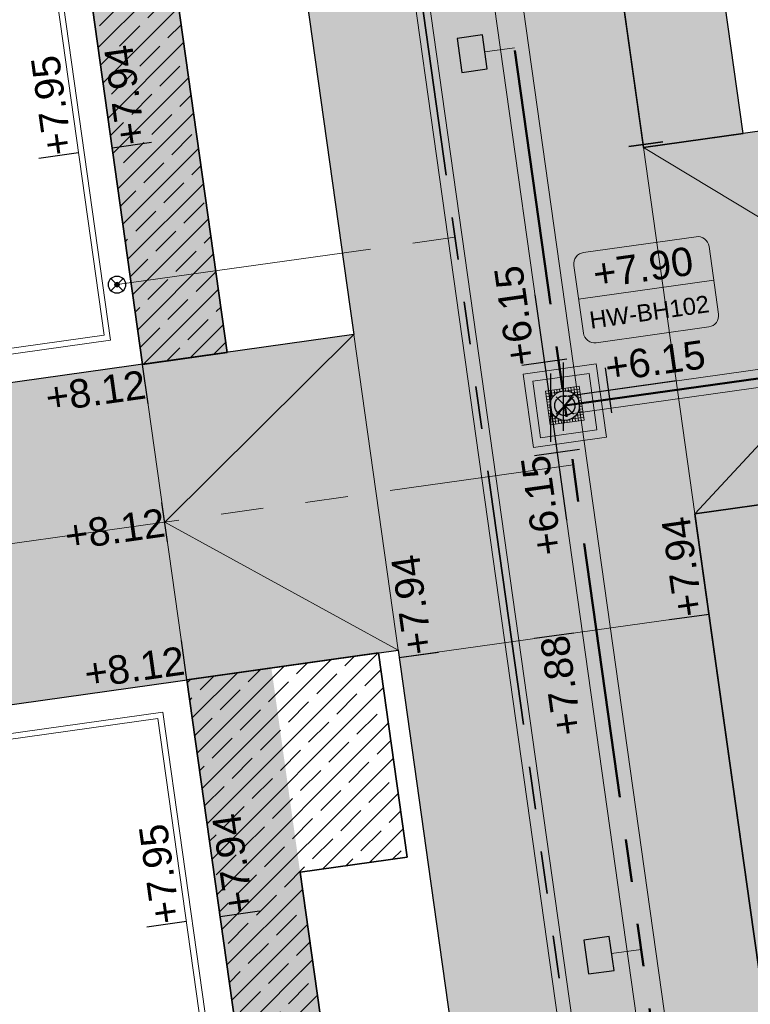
# Model space of a CAD drawing. Extents: x 98477 to 100410, y 398052 to 398969.
# Tile 271 of 374: x 98796 to 98809, y 398336 to 398353. Entities that reach past the tile are written whole.
import ezdxf
from ezdxf.enums import TextEntityAlignment as Align

# ---------------------------------------------------------------- set-up
doc = ezdxf.new("R2010")
doc.units = 0
for name, pattern in [('AL-NUTSTRACE', [17, 5, -3.5, 0, -3.5, 5]), ('RI-DWA', [9.75, 4.5, -0.75, 0.75, -0.75, 0.75, -0.75, 0.75, -0.75]), ('RI-RWA', [8.25, 4.5, -0.75, 0.75, -0.75, 0.75, -0.75])]:
    doc.linetypes.add(name, pattern=pattern)
for name, color, linetype, lineweight in [('N-KO-inritband 600x300x200 mm', 110, 'Continuous', 35), ('N-KO-kantbegrenzing grondwerk', 70, 'Continuous', 25), ('N-KO-kantverharding', 2, 'Continuous', 25), ('N-RI-DWA hoofdriool', 24, 'RI-DWA', 35), ('N-RI-DWA hoofdriool buiswand', 24, 'Continuous', 13), ('N-RI-DWA huisaansluitleiding', 24, 'RI-DWA', 18), ('N-RI-DWA ontstoppingstuk', 24, 'Continuous', 25), ('N-RI-RWA b.o.b.', 162, 'Continuous', 25), ('N-RI-RWA hoofdriool', 162, 'RI-RWA', 50), ('N-RI-RWA hoofdriool buiswand', 162, 'Continuous', 13), ('N-RI-RWA kolkaansluitleiding', 132, 'RI-RWA', 18), ('N-RI-RWA put', 1, 'Continuous', 25), ('N-RI-RWA putdeksel', 7, 'Continuous', 18), ('N-RI-RWA putnummer', 162, 'Continuous', 18), ('N-RI-RWA putwand', 7, 'Continuous', 18), ('N-RI-straatkolk', 7, 'Continuous', 25), ('N-VH-afschotrichting', 250, 'Continuous', 18), ("N-VH-arcering 'MAT' grijs 251", 251, 'Continuous', 18), ('N-VH-arcering printbeton', 8, 'Continuous', 9), ('X-AL-hoogtelijn - Niv 1', 1, 'AL-HOOGTELIJN', 18), ('X-AL-nutstrace VERWERKT', 252, 'AL-NUTSTRACE', 18), ('X-AL-planthoogte VERWERKT', 180, 'Continuous', 25)]:
    doc.layers.add(name, color=color, linetype=linetype, lineweight=lineweight)
for name, color, linetype, plot in [('X-AL-contourlijnen', 30, 'Continuous', False), ('X-AL-hulplijn', 30, 'Continuous', False), ('X-AL-hulplijn riolering', 30, 'Continuous', False)]:
    doc.layers.add(name, color=color, linetype=linetype, plot=plot)
doc.styles.add('CS Annotative', font='arial.ttf')
doc.styles.get("Standard").update_dxf_attribs({"font": 'txt.shx'})
doc.linetypes.add('AL-HOOGTELIJN', pattern='A,10,-1.5,["H",Standard,S=0.9,R=0,X=-0.3,Y=-0.45],-1.5,30', length=43)
pattern_1 = [(45, (0, 0), (-0.3535533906, 0.3535533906), []), (45, (0.35, 0), (-0.3535533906, 0.3535533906), [0.5, -0.2])]

# ---------------------------------------------------------------- blocks, each defined once
blk = doc.blocks.new('*U52')
h = blk.add_hatch(color=256)
h.dxf.hatch_style = 1
h.paths.add_polyline_path([(-0.156, -0.208, 0.618819), (0.26, 0, 0.235469), (0.156, 0.208)])
at = {"flags": 128}
blk.add_lwpolyline([(-0.156, -0.208), (0.156, 0.208)], dxfattribs=at)
blk.add_circle((0, 0), 0.26)
at = {"layer": 'N-RI-RWA putdeksel', "flags": 128}
blk.add_lwpolyline([(-0.255, -0.339), (0.339, -0.255), (0.255, 0.339), (-0.339, 0.255)], close=True, dxfattribs=at)
at = {"layer": 'N-RI-RWA putdeksel', "lineweight": 5, "flags": 128}
for points in [[(-0.332, 0.206), (-0.106, 0.238)], [(-0.325, 0.156), (-0.192, 0.175)], [(-0.289, 0.262), (-0.258, 0.036)], [(-0.24, 0.269), (-0.221, 0.137)], [(-0.19, 0.276), (-0.178, 0.189)], [(-0.141, 0.283), (-0.132, 0.224)], [(-0.091, 0.29), (-0.085, 0.246)], [(-0.042, 0.297), (-0.036, 0.257)], [(0.008, 0.304), (0.014, 0.26)], [(0.036, 0.258), (0.262, 0.289)], [(0.057, 0.311), (0.066, 0.252)], [(0.107, 0.318), (0.119, 0.231)], [(0.137, 0.221), (0.269, 0.24)], [(0.156, 0.325), (0.175, 0.192)], [(0.189, 0.178), (0.276, 0.19)], [(0.206, 0.332), (0.238, 0.106)], [(-0.318, 0.107), (-0.231, 0.119)], [(-0.311, 0.057), (-0.252, 0.066)], [(-0.304, 0.008), (-0.26, 0.014)], [(0.224, 0.132), (0.283, 0.141)], [(0.246, 0.085), (0.29, 0.091)], [(0.257, 0.036), (0.297, 0.042)], [(-0.297, -0.042), (-0.257, -0.036)], [(-0.29, -0.091), (-0.246, -0.085)], [(-0.283, -0.141), (-0.224, -0.132)], [(-0.238, -0.106), (-0.206, -0.332)], [(0.192, -0.175), (0.325, -0.156)], [(0.221, -0.137), (0.24, -0.269)], [(0.231, -0.119), (0.318, -0.107)], [(0.252, -0.066), (0.311, -0.057)], [(0.258, -0.036), (0.289, -0.262)], [(0.26, -0.014), (0.304, -0.008)], [(-0.276, -0.19), (-0.189, -0.178)], [(-0.269, -0.24), (-0.137, -0.221)], [(-0.262, -0.289), (-0.036, -0.258)], [(-0.175, -0.192), (-0.156, -0.325)], [(-0.119, -0.231), (-0.107, -0.318)], [(-0.066, -0.252), (-0.057, -0.311)], [(-0.014, -0.26), (-0.008, -0.304)], [(0.036, -0.257), (0.042, -0.297)], [(0.085, -0.246), (0.091, -0.29)], [(0.106, -0.238), (0.332, -0.206)], [(0.132, -0.224), (0.141, -0.283)], [(0.178, -0.189), (0.19, -0.276)]]:
    blk.add_lwpolyline(points, dxfattribs=at)
at = {"layer": 'N-RI-RWA putwand', "flags": 128}
for points in [[(-0.553, -0.734), (0.734, -0.553), (0.553, 0.734), (-0.734, 0.553)], [(-0.426, -0.565), (0.565, -0.426), (0.426, 0.565), (-0.565, 0.426)]]:
    blk.add_lwpolyline(points, close=True, dxfattribs=at)
blk = doc.blocks.new('*U210')
at = {"layer": 'X-AL-hulplijn riolering', "flags": 128}
for points in [[(-1.392, 9.903), (0, 0)], [(1.424, 4.239), (-2.537, 3.683)], [(0, -3), (0, 3)], [(0, 0), (1.392, -9.903)], [(2.537, -3.683), (-1.424, -4.239)]]:
    blk.add_lwpolyline(points, dxfattribs=at)
at = {"layer": 'N-RI-RWA b.o.b.', "linetype": 'Continuous', "style": 'CS Annotative'}
blk.add_attdef('B.o.b.rechts', text='', height=0.5, rotation=98, dxfattribs=at).set_placement((-0.507, 0.737), align=Align.MIDDLE_LEFT)
blk.add_attdef('B.o.b.links', text='', height=0.5, rotation=98, dxfattribs=at).set_placement((-0.285, -0.848), align=Align.MIDDLE_RIGHT)
blk = doc.blocks.new('*U527')
at = {"layer": 'X-AL-hulplijn riolering', "flags": 128}
for points in [[(0, -3), (0, 3)], [(4.239, -1.424), (3.683, 2.537)], [(9.903, 1.392), (0, 0)]]:
    blk.add_lwpolyline(points, dxfattribs=at)
at = {"layer": 'N-RI-RWA b.o.b.', "linetype": 'Continuous', "style": 'CS Annotative'}
blk.add_attdef('B.o.b.rechts', text='', height=0.5, rotation=8, dxfattribs=at).set_placement((0.737, 0.507), align=Align.MIDDLE_LEFT)
blk = doc.blocks.new('*U622')
at = {"layer": 'X-AL-hulplijn riolering'}
for points in [[(-0.628, 0.628), (0, 0), (0.628, 0.628, 0.414214)], [(0, 0), (-0.628, -0.628, 0.414214), (0.628, -0.628)]]:
    blk.add_hatch(color=256, dxfattribs=at).paths.add_polyline_path(points)
at = {"lineweight": 9}
blk.add_line((1.211, 9.346), (13.094, 11.016), dxfattribs=at)
blk.add_lwpolyline([(2.758, 5.524), (12.661, 6.916, 0.414214), (13.512, 8.045), (12.677, 13.987, 0.414214), (11.547, 14.838), (1.645, 13.446, 0.414214), (0.794, 12.317), (1.629, 6.375, 0.414214)], format="xyb", close=True)
at = {"layer": 'X-AL-hulplijn riolering'}
for points in [[(0.753, -0.753), (-0.753, 0.753)], [(0.753, 0.753), (-0.753, -0.753)]]:
    blk.add_lwpolyline(points, dxfattribs=at)
blk.add_circle((0, 0), 0.887, dxfattribs=at)
at = {"style": 'CS Annotative'}
for tag, height, p in [('HOOGTE', 2.5, (6.878, 12.138)), ('NR', 1.5, (7.428, 8.224))]:
    blk.add_attdef(tag, text='', height=height, rotation=8, dxfattribs=at).set_placement(p, align=Align.MIDDLE_CENTER)
blk = doc.blocks.new('*U191')
at = {"layer": 'X-AL-hulplijn', "flags": 128}
blk.add_lwpolyline([(0.347, 0.049), (-0.347, -0.049)], dxfattribs=at)
at = {"layer": 'X-AL-planthoogte VERWERKT', "linetype": 'Continuous', "style": 'CS Annotative'}
blk.add_attdef('HOOGTE-RECHTS', text='', height=0.5, rotation=278, dxfattribs=at).set_placement((0, 0), align=Align.MIDDLE_LEFT)
blk = doc.blocks.new('*U737')
at = {"layer": 'X-AL-hulplijn', "flags": 128}
blk.add_lwpolyline([(-0.347, -0.049), (0.347, 0.049)], dxfattribs=at)
at = {"layer": 'X-AL-planthoogte VERWERKT', "linetype": 'Continuous', "style": 'CS Annotative'}
blk.add_attdef('HOOGTE-LINKS', text='', height=0.5, rotation=278, dxfattribs=at).set_placement((0, 0), align=Align.MIDDLE_RIGHT)
blk = doc.blocks.new('*U307')
at = {"layer": 'X-AL-hulplijn', "flags": 128}
blk.add_lwpolyline([(-0.049, 0.347), (0.049, -0.347)], dxfattribs=at)
at = {"layer": 'X-AL-planthoogte VERWERKT', "linetype": 'Continuous', "style": 'CS Annotative'}
blk.add_attdef('HOOGTE-LINKS', text='', height=0.5, rotation=188, dxfattribs=at).set_placement((0, 0), align=Align.MIDDLE_RIGHT)
blk = doc.blocks.new('*U811')
blk.add_lwpolyline([(-1.323, 1.329), (-0.905, -1.642), (1.323, -1.329), (0.905, 1.642)], close=True)
blk.add_solid([(-1.323, 1.329), (0.905, 1.642), (-1.323, 1.329), (-0.905, -1.642)])
blk = doc.blocks.new('*U812')
blk.add_lwpolyline([(-1.323, 1.329), (-0.905, -1.642), (1.323, -1.329), (0.905, 1.642)], close=True)
blk.add_solid([(-1.323, 1.329), (0.905, 1.642), (-1.323, 1.329), (-0.905, -1.642)])
blk = doc.blocks.new('CS Ontstoppingsstuk')
h = blk.add_hatch(color=256)
edge = h.paths.add_edge_path()
edge.add_arc((0, 0), 0.213, 358.55164, 718.55164)
at = {"lineweight": 18, "flags": 128}
for points in [[(-0.53, -0.53), (0.53, 0.53)], [(0.53, -0.53), (-0.53, 0.53)]]:
    blk.add_lwpolyline(points, dxfattribs=at)
blk.add_circle((0, 0), 0.75)
at = {"lineweight": 18}
blk.add_circle((0, 0), 0.213, dxfattribs=at)

msp = doc.modelspace()

# ---------------------------------------------------------------- hatches: boundary and pattern name
at = {"layer": "N-VH-arcering 'MAT' grijs 251"}
h = msp.add_hatch(color=256, dxfattribs=at)
h.dxf.hatch_style = 1
edge = h.paths.add_edge_path()
edge.add_line((98801.71, 398275.503), (98759.079, 398269.511))
edge.add_arc((98758.557, 398273.225), 3.75, 188, 278, ccw=False)
edge.add_line((98754.843, 398272.703), (98754.732, 398273.495))
edge.add_arc((98759.436, 398274.156), 4.75, 98, 188, ccw=False)
edge.add_line((98758.775, 398278.86), (98802.644, 398285.025))
edge.add_arc((98800.8, 398298.146), 13.25, 278, 315.3696)
edge.add_arc((98814.321, 398284.798), 5.75, 98, 135.3696, ccw=False)
edge.add_line((98813.521, 398290.492), (98817.945, 398291.114))
edge.add_arc((98818.745, 398285.42), 5.75, 8, 98, ccw=False)
edge.add_line((98824.439, 398286.22), (98832.122, 398231.557))
edge.add_arc((98824.447, 398230.479), 7.75, -36.9034, 8, ccw=False)
edge.add_line((98830.645, 398225.825), (98822.025, 398214.347))
edge.add_arc((98828.622, 398209.393), 8.25, 143.0966, 188)
edge.add_line((98820.453, 398208.245), (98820.952, 398204.691))
edge.add_line((98820.952, 398204.691), (98824.988, 398175.974))
edge.add_line((98824.988, 398175.974), (98826.345, 398166.319))
edge.add_arc((98829.563, 398166.771), 3.25, 188, 278)
edge.add_line((98830.016, 398163.553), (98845.496, 398165.728))
edge.add_line((98845.496, 398165.728), (98850.051, 398166.368))
edge.add_line((98850.051, 398166.368), (98871.26, 398169.349))
edge.add_line((98871.26, 398169.349), (98879.777, 398170.546))
edge.add_line((98879.777, 398170.546), (98895.918, 398172.814))
edge.add_line((98895.918, 398172.814), (98895.013, 398179.251))
edge.add_line((98895.013, 398179.251), (98835.845, 398170.936))
edge.add_arc((98835.184, 398175.639), 4.75, 188, 278, ccw=False)
edge.add_line((98830.48, 398174.978), (98825.977, 398207.018))
edge.add_arc((98833.652, 398208.097), 7.75, 143.0966, 188, ccw=False)
edge.add_line((98827.454, 398212.751), (98836.074, 398224.229))
edge.add_arc((98829.477, 398229.183), 8.25, 323.0966, 368)
edge.add_line((98837.646, 398230.331), (98837.342, 398232.493))
edge.add_line((98837.342, 398232.493), (98837.342, 398232.493))
edge.add_line((98837.342, 398232.493), (98829.688, 398286.958))
edge.add_arc((98835.382, 398287.758), 5.75, 98, 188, ccw=False)
edge.add_line((98834.582, 398293.452), (98882.505, 398300.187))
edge.add_arc((98883.618, 398292.265), 8, 11.632, 98, ccw=False)
edge.add_line((98891.454, 398293.878), (98891, 398296.086))
edge.add_line((98891, 398296.086), (98889.023, 398305.688))
edge.add_line((98889.023, 398305.688), (98888.557, 398307.974))
edge.add_line((98888.557, 398307.974), (98887.385, 398314.76))
edge.add_arc((98879.502, 398313.398), 8, -82, 9.8011, ccw=False)
edge.add_line((98880.615, 398305.476), (98872.945, 398304.398))
edge.add_arc((98872.423, 398308.111), 3.75, 189.4265, 278, ccw=False)
edge.add_arc((92946.735, 397324.304), 6003.05, 9.426501, 10.6116601)
edge.add_line((98847.121, 398429.774), (98842.313, 398429.098))
edge.add_arc((92946.735, 397324.304), 5998.2, 9.4285467, 10.6137733, ccw=False)
edge.add_arc((98860.089, 398306.469), 3.84, -81.4341, 6.6574, ccw=False)
edge.add_line((98860.661, 398302.671), (98847.185, 398300.777))
edge.add_line((98847.185, 398300.777), (98842.63, 398300.137))
edge.add_line((98842.63, 398300.137), (98820.151, 398296.978))
edge.add_arc((98819.35, 398302.672), 5.75, 188, 278, ccw=False)
edge.add_line((98813.656, 398301.872), (98812.306, 398311.477))
edge.add_line((98812.306, 398311.477), (98811.109, 398319.994))
edge.add_line((98811.109, 398319.994), (98809.244, 398333.263))
edge.add_line((98809.244, 398333.263), (98808.674, 398337.323))
edge.add_line((98808.674, 398337.323), (98807.714, 398344.156))
edge.add_line((98807.714, 398344.156), (98807.707, 398344.206))
edge.add_line((98807.707, 398344.206), (98811.668, 398344.762))
edge.add_line((98811.668, 398344.762), (98829.492, 398347.268))
edge.add_line((98829.492, 398347.268), (98831.968, 398347.616))
edge.add_line((98831.968, 398347.616), (98831.064, 398354.052))
edge.add_line((98831.064, 398354.052), (98828.588, 398353.704))
edge.add_line((98828.588, 398353.704), (98810.763, 398351.199))
edge.add_line((98810.763, 398351.199), (98806.802, 398350.643))
edge.add_line((98806.802, 398350.643), (98806.795, 398350.692))
edge.add_line((98806.795, 398350.692), (98805.146, 398362.424))
edge.add_line((98805.146, 398362.424), (98805.048, 398363.12))
edge.add_line((98805.048, 398363.12), (98803.991, 398370.646))
edge.add_line((98803.991, 398370.646), (98802.488, 398381.341))
edge.add_line((98802.488, 398381.341), (98801.43, 398388.867))
edge.add_line((98801.43, 398388.867), (98799.927, 398399.562))
edge.add_line((98799.927, 398399.562), (98798.869, 398407.088))
edge.add_line((98798.869, 398407.088), (98797.366, 398417.783))
edge.add_line((98797.366, 398417.783), (98796.795, 398421.843))
edge.add_line((98796.795, 398421.843), (98795.884, 398428.329))
edge.add_line((98795.884, 398428.329), (98795.877, 398428.379))
edge.add_line((98795.877, 398428.379), (98799.838, 398428.935))
edge.add_line((98799.838, 398428.935), (98817.663, 398431.44))
edge.add_line((98817.663, 398431.44), (98820.138, 398431.788))
edge.add_line((98820.138, 398431.788), (98819.234, 398438.225))
edge.add_line((98819.234, 398438.225), (98816.758, 398437.877))
edge.add_line((98816.758, 398437.877), (98798.933, 398435.372))
edge.add_line((98798.933, 398435.372), (98794.972, 398434.815))
edge.add_line((98794.972, 398434.815), (98794.965, 398434.865))
edge.add_line((98794.965, 398434.865), (98793.379, 398446.154))
edge.add_line((98793.379, 398446.154), (98792.739, 398450.709))
edge.add_line((98792.739, 398450.709), (98789.338, 398474.904))
edge.add_line((98789.338, 398474.904), (98783.892, 398474.138))
edge.add_line((98783.892, 398474.138), (98786.763, 398453.707))
edge.add_arc((98782.059, 398453.046), 4.75, -82, 8, ccw=False)
edge.add_line((98782.72, 398448.342), (98773.115, 398446.992))
edge.add_line((98773.115, 398446.992), (98764.599, 398445.795))
edge.add_line((98764.599, 398445.795), (98743.407, 398442.817))
edge.add_line((98743.407, 398442.817), (98734.891, 398441.62))
edge.add_line((98734.891, 398441.62), (98611.8, 398424.321))
edge.add_line((98611.8, 398424.321), (98607.657, 398453.801))
edge.add_arc((98611.637, 398454.122), 3.993, 101.3918, 184.6082, ccw=False)
edge.add_line((98610.849, 398458.036), (98611.839, 398458.175))
edge.add_line((98611.839, 398458.175), (98639.566, 398462.072))
edge.add_line((98639.566, 398462.072), (98641.547, 398462.351))
edge.add_line((98641.547, 398462.351), (98659.372, 398464.856))
edge.add_line((98659.372, 398464.856), (98661.847, 398465.204))
edge.add_line((98661.847, 398465.204), (98660.943, 398471.64))
edge.add_line((98660.943, 398471.64), (98649.901, 398470.089))
edge.add_line((98649.901, 398470.089), (98624.649, 398466.54))
edge.add_line((98624.649, 398466.54), (98622.669, 398466.261))
edge.add_line((98622.669, 398466.261), (98604.844, 398463.756))
edge.add_line((98604.844, 398463.756), (98602.864, 398463.478))
edge.add_line((98602.864, 398463.478), (98594.941, 398462.365))
edge.add_line((98594.941, 398462.365), (98576.275, 398459.741))
edge.add_line((98576.275, 398459.741), (98577.18, 398453.304))
edge.add_line((98577.18, 398453.304), (98578.17, 398453.444))
edge.add_line((98578.17, 398453.444), (98598.471, 398456.294))
edge.add_arc((98598.792, 398452.314), 3.993, 11.4249, 94.6095, ccw=False)
edge.add_line((98602.706, 398453.105), (98606.849, 398423.625))
edge.add_line((98606.849, 398423.625), (98548.819, 398415.469))
edge.add_arc((98548.158, 398420.173), 4.75, 188, 278, ccw=False)
edge.add_line((98543.454, 398419.512), (98539.768, 398445.74))
edge.add_line((98539.768, 398445.74), (98538.976, 398445.629))
edge.add_line((98538.976, 398445.629), (98538.732, 398447.362))
edge.add_line((98538.732, 398447.362), (98534.771, 398446.805))
edge.add_line((98534.771, 398446.805), (98536.53, 398434.292))
edge.add_line((98536.53, 398434.292), (98537.17, 398429.737))
edge.add_line((98537.17, 398429.737), (98538.395, 398421.022))
edge.add_line((98538.395, 398421.022), (98539.035, 398416.467))
edge.add_line((98539.035, 398416.467), (98541.025, 398402.306))
edge.add_line((98541.025, 398402.306), (98541.665, 398397.751))
edge.add_line((98541.665, 398397.751), (98543.656, 398383.59))
edge.add_line((98543.656, 398383.59), (98544.296, 398379.035))
edge.add_line((98544.296, 398379.035), (98545.604, 398369.727))
edge.add_arc((98543.871, 398369.483), 1.75, -82, 8, ccw=False)
edge.add_line((98544.115, 398367.75), (98522.477, 398364.709))
edge.add_line((98522.477, 398364.709), (98523.215, 398359.461))
edge.add_line((98523.215, 398359.461), (98545.05, 398362.529))
edge.add_line((98545.05, 398362.529), (98549.605, 398363.17))
edge.add_line((98549.605, 398363.17), (98564.162, 398365.215))
edge.add_arc((98564.824, 398360.512), 4.75, 8, 98, ccw=False)
edge.add_line((98569.527, 398361.173), (98576.5, 398311.56))
edge.add_arc((98571.796, 398310.899), 4.75, -82, 8, ccw=False)
edge.add_line((98572.457, 398306.195), (98563.842, 398304.985))
edge.add_line((98563.842, 398304.985), (98559.287, 398304.344))
edge.add_line((98559.287, 398304.344), (98541.016, 398301.777))
edge.add_line((98541.016, 398301.777), (98541.754, 398296.528))
edge.add_line((98541.754, 398296.528), (98553.885, 398298.233))
edge.add_arc((98554.128, 398296.5), 1.75, 8, 98, ccw=False)
edge.add_line((98555.861, 398296.744), (98557.35, 398286.148))
edge.add_line((98557.35, 398286.148), (98557.99, 398281.593))
edge.add_line((98557.99, 398281.593), (98560.134, 398266.343))
edge.add_line((98560.134, 398266.343), (98560.774, 398261.787))
edge.add_line((98560.774, 398261.787), (98562.917, 398246.537))
edge.add_line((98562.917, 398246.537), (98563.557, 398241.982))
edge.add_line((98563.557, 398241.982), (98565.701, 398226.732))
edge.add_line((98565.701, 398226.732), (98566.341, 398222.177))
edge.add_line((98566.341, 398222.177), (98567.566, 398213.462))
edge.add_line((98567.566, 398213.462), (98568.206, 398208.907))
edge.add_line((98568.206, 398208.907), (98576.531, 398149.669))
edge.add_line((98576.531, 398149.669), (98576.556, 398149.491))
edge.add_line((98576.556, 398149.491), (98535.46, 398143.715))
edge.add_line((98535.46, 398143.715), (98536.347, 398137.407))
edge.add_line((98536.347, 398137.407), (98537.337, 398137.546))
edge.add_line((98537.337, 398137.546), (98577.443, 398143.183))
edge.add_line((98577.443, 398143.183), (98578.765, 398133.775))
edge.add_line((98578.765, 398133.775), (98538.659, 398128.139))
edge.add_line((98538.659, 398128.139), (98537.669, 398128))
edge.add_line((98537.669, 398128), (98538.573, 398121.563))
edge.add_line((98538.573, 398121.563), (98579.669, 398127.339))
edge.add_line((98579.669, 398127.339), (98579.676, 398127.289))
edge.add_line((98579.676, 398127.289), (98580.766, 398119.535))
edge.add_line((98580.766, 398119.535), (98582.575, 398106.662))
edge.add_line((98582.575, 398106.662), (98583.062, 398103.196))
edge.add_line((98583.062, 398103.196), (98584.872, 398090.322))
edge.add_line((98584.872, 398090.322), (98585.359, 398086.856))
edge.add_line((98585.359, 398086.856), (98587.168, 398073.983))
edge.add_line((98587.168, 398073.983), (98588.149, 398067.001))
edge.add_arc((98585.921, 398066.688), 2.25, -71.0527, 8, ccw=False)
edge.add_line((98586.652, 398064.56), (98587.088, 398064.71))
edge.add_line((98587.088, 398064.71), (98595.765, 398067.689))
edge.add_line((98595.765, 398067.689), (98596.093, 398067.801))
edge.add_arc((98595.362, 398069.929), 2.25, 188, 288.9473, ccw=False)
edge.add_line((98593.134, 398069.616), (98582.466, 398145.525))
edge.add_arc((98587.169, 398146.186), 4.75, 98, 188, ccw=False)
edge.add_line((98586.508, 398150.89), (98609.067, 398154.06))
edge.add_line((98609.067, 398154.06), (98621.308, 398156.2))
edge.add_line((98621.308, 398156.2), (98618.713, 398174.661))
edge.add_line((98618.713, 398174.661), (98600.889, 398172.156))
edge.add_line((98600.889, 398172.156), (98602.706, 398159.225))
edge.add_line((98602.706, 398159.225), (98585.673, 398156.831))
edge.add_arc((98585.086, 398161.633), 4.838, 189.0296, 276.9704, ccw=False)
edge.add_line((98580.308, 398160.874), (98573.635, 398208.357))
edge.add_line((98573.635, 398208.357), (98572.717, 398214.893))
edge.add_line((98572.717, 398214.893), (98570.017, 398234.104))
edge.add_line((98570.017, 398234.104), (98569.098, 398240.64))
edge.add_line((98569.098, 398240.64), (98568.632, 398243.957))
edge.add_line((98568.632, 398243.957), (98568.166, 398247.275))
edge.add_arc((98572.869, 398247.936), 4.75, 98, 188, ccw=False)
edge.add_line((98572.208, 398252.64), (98597.856, 398256.244))
edge.add_line((98597.856, 398256.244), (98604.392, 398257.163))
edge.add_line((98604.392, 398257.163), (98619.642, 398259.306))
edge.add_line((98619.642, 398259.306), (98626.178, 398260.225))
edge.add_line((98626.178, 398260.225), (98639.447, 398262.089))
edge.add_line((98639.447, 398262.089), (98639.497, 398262.096))
edge.add_line((98639.497, 398262.096), (98640.054, 398258.135))
edge.add_line((98640.054, 398258.135), (98641.863, 398245.262))
edge.add_line((98641.863, 398245.262), (98642.141, 398243.281))
edge.add_line((98642.141, 398243.281), (98643.255, 398235.359))
edge.add_line((98643.255, 398235.359), (98644.577, 398225.952))
edge.add_line((98644.577, 398225.952), (98646.038, 398215.554))
edge.add_line((98646.038, 398215.554), (98646.386, 398213.078))
edge.add_line((98646.386, 398213.078), (98652.823, 398213.983))
edge.add_line((98652.823, 398213.983), (98652.475, 398216.458))
edge.add_line((98652.475, 398216.458), (98651.709, 398221.905))
edge.add_line((98651.709, 398221.905), (98651.431, 398223.885))
edge.add_line((98651.431, 398223.885), (98649.622, 398236.759))
edge.add_line((98649.622, 398236.759), (98649.343, 398238.739))
edge.add_line((98649.343, 398238.739), (98646.49, 398259.04))
edge.add_line((98646.49, 398259.04), (98645.934, 398263.001))
edge.add_line((98645.934, 398263.001), (98645.983, 398263.008))
edge.add_line((98645.983, 398263.008), (98654.398, 398264.191))
edge.add_line((98654.398, 398264.191), (98722.625, 398273.779))
edge.add_line((98722.625, 398273.779), (98731.142, 398274.976))
edge.add_line((98731.142, 398274.976), (98743.97, 398276.779))
edge.add_arc((98744.557, 398271.977), 4.838, 9.0296, 96.9704, ccw=False)
edge.add_line((98749.335, 398272.737), (98750.727, 398262.834))
edge.add_line((98750.727, 398262.834), (98752.41, 398263.07))
edge.add_line((98752.41, 398263.07), (98756.966, 398263.711))
edge.add_line((98756.966, 398263.711), (98772.216, 398265.854))
edge.add_line((98772.216, 398265.854), (98776.771, 398266.494))
edge.add_line((98776.771, 398266.494), (98795.982, 398269.194))
edge.add_line((98795.982, 398269.194), (98800.537, 398269.834))
edge.add_line((98800.537, 398269.834), (98802.468, 398270.106))
edge.add_line((98802.468, 398270.106), (98801.71, 398275.503))
edge = h.paths.add_edge_path(flags=16)
edge.add_line((98744.062, 398333.464), (98751.984, 398334.577))
edge.add_line((98751.984, 398334.577), (98753.966, 398334.856))
edge.add_line((98753.966, 398334.856), (98764.363, 398336.317))
edge.add_line((98764.363, 398336.317), (98764.363, 398336.317))
edge.add_line((98764.363, 398336.317), (98766.343, 398336.595))
edge.add_line((98766.343, 398336.595), (98774.265, 398337.708))
edge.add_line((98774.265, 398337.708), (98774.247, 398337.837))
edge.add_line((98774.247, 398337.837), (98802.49, 398341.806))
edge.add_line((98802.49, 398341.806), (98803.019, 398338.043))
edge.add_line((98803.019, 398338.043), (98808.474, 398299.225))
edge.add_arc((98800.8, 398298.146), 7.75, -82, 8, ccw=False)
edge.add_line((98801.878, 398290.472), (98771.967, 398286.268))
edge.add_line((98771.967, 398286.268), (98767.412, 398285.628))
edge.add_line((98767.412, 398285.628), (98755.133, 398283.902))
edge.add_line((98755.133, 398283.902), (98746.617, 398282.705))
edge.add_line((98746.617, 398282.705), (98730.376, 398280.423))
edge.add_line((98730.376, 398280.423), (98721.86, 398279.226))
edge.add_line((98721.86, 398279.226), (98654.328, 398269.735))
edge.add_arc((98653.667, 398274.439), 4.75, 188, 278, ccw=False)
edge.add_line((98648.963, 398273.778), (98644.134, 398308.14))
edge.add_line((98644.134, 398308.14), (98642.937, 398316.656))
edge.add_line((98642.937, 398316.656), (98640.3, 398335.422))
edge.add_line((98640.3, 398335.422), (98638.121, 398335.116))
edge.add_line((98638.121, 398335.116), (98637.23, 398334.99))
edge.add_line((98637.23, 398334.99), (98635.051, 398334.684))
edge.add_line((98635.051, 398334.684), (98635.74, 398329.782))
edge.add_line((98635.74, 398329.782), (98636.937, 398321.266))
edge.add_line((98636.937, 398321.266), (98638.385, 398310.967))
edge.add_line((98638.385, 398310.967), (98639.025, 398306.412))
edge.add_line((98639.025, 398306.412), (98641.168, 398291.162))
edge.add_line((98641.168, 398291.162), (98642.365, 398282.646))
edge.add_line((98642.365, 398282.646), (98643.715, 398273.04))
edge.add_arc((98639.011, 398272.379), 4.75, -82, 8, ccw=False)
edge.add_line((98639.672, 398267.675), (98619.322, 398264.815))
edge.add_line((98619.322, 398264.815), (98614.272, 398264.105))
edge.add_line((98614.272, 398264.105), (98593.922, 398261.245))
edge.add_arc((98593.261, 398265.949), 4.75, 188, 278, ccw=False)
edge.add_line((98588.557, 398265.288), (98581.779, 398313.514))
edge.add_line((98581.779, 398313.514), (98580.582, 398322.03))
edge.add_line((98580.582, 398322.03), (98575.231, 398360.106))
edge.add_line((98575.231, 398360.106), (98574.591, 398364.661))
edge.add_line((98574.591, 398364.661), (98572.663, 398378.377))
edge.add_line((98572.663, 398378.377), (98571.188, 398388.873))
edge.add_line((98571.188, 398388.873), (98568.516, 398407.887))
edge.add_arc((98573.22, 398408.548), 4.75, 98, 188, ccw=False)
edge.add_line((98572.559, 398413.251), (98607.119, 398418.109))
edge.add_line((98607.119, 398418.109), (98607.614, 398418.178))
edge.add_line((98607.614, 398418.178), (98611.584, 398389.936))
edge.add_line((98611.584, 398389.936), (98611.455, 398389.918))
edge.add_line((98611.455, 398389.918), (98613.264, 398377.044))
edge.add_line((98613.264, 398377.044), (98613.334, 398376.549))
edge.add_line((98613.334, 398376.549), (98626.207, 398378.358))
edge.add_line((98626.207, 398378.358), (98628.188, 398378.637))
edge.add_line((98628.188, 398378.637), (98636.11, 398379.75))
edge.add_line((98636.11, 398379.75), (98648.369, 398381.473))
edge.add_line((98648.369, 398381.473), (98647.465, 398387.91))
edge.add_line((98647.465, 398387.91), (98634.591, 398386.1))
edge.add_line((98634.591, 398386.1), (98632.492, 398385.805))
edge.add_line((98632.492, 398385.805), (98619.737, 398384.013))
edge.add_line((98619.737, 398384.013), (98617.509, 398383.7))
edge.add_line((98617.509, 398383.7), (98612.566, 398418.874))
edge.add_line((98612.566, 398418.874), (98613.061, 398418.944))
edge.add_line((98613.061, 398418.944), (98667.575, 398426.605))
edge.add_line((98667.575, 398426.605), (98722.089, 398434.267))
edge.add_line((98722.089, 398434.267), (98726.149, 398434.837))
edge.add_line((98726.149, 398434.837), (98759.422, 398439.513))
edge.add_line((98759.422, 398439.513), (98763.483, 398440.084))
edge.add_line((98763.483, 398440.084), (98783.486, 398442.895))
edge.add_arc((98784.147, 398438.192), 4.75, 8, 98, ccw=False)
edge.add_line((98788.851, 398438.853), (98795.615, 398390.726))
edge.add_arc((98790.911, 398390.065), 4.75, -82, 8, ccw=False)
edge.add_line((98791.572, 398385.361), (98787.363, 398384.769))
edge.add_line((98787.363, 398384.769), (98774.49, 398382.96))
edge.add_line((98774.49, 398382.96), (98766.122, 398381.784))
edge.add_line((98766.122, 398381.784), (98766.072, 398381.777))
edge.add_line((98766.072, 398381.777), (98764.945, 398389.798))
edge.add_line((98764.945, 398389.798), (98762.092, 398410.099))
edge.add_line((98762.092, 398410.099), (98761.953, 398411.089))
edge.add_line((98761.953, 398411.089), (98755.516, 398410.184))
edge.add_line((98755.516, 398410.184), (98755.655, 398409.194))
edge.add_line((98755.655, 398409.194), (98758.508, 398388.894))
edge.add_line((98758.508, 398388.894), (98759.636, 398380.872))
edge.add_line((98759.636, 398380.872), (98759.586, 398380.865))
edge.add_line((98759.586, 398380.865), (98748.792, 398379.348))
edge.add_line((98748.792, 398379.348), (98744.237, 398378.708))
edge.add_line((98744.237, 398378.708), (98741.316, 398378.298))
edge.add_line((98741.316, 398378.298), (98735.869, 398377.532))
edge.add_line((98735.869, 398377.532), (98732.948, 398377.122))
edge.add_line((98732.948, 398377.122), (98728.393, 398376.482))
edge.add_line((98728.393, 398376.482), (98718.319, 398375.066))
edge.add_arc((98720.442, 398359.964), 15.25, 98, 128)
edge.add_line((98711.053, 398371.981), (98707.249, 398369.01))
edge.add_line((98707.249, 398369.01), (98710.512, 398364.833))
edge.add_line((98710.512, 398364.833), (98713.62, 398367.262))
edge.add_arc((98721.254, 398357.324), 12.531, 99.3779, 127.5301, ccw=False)
edge.add_line((98719.212, 398369.688), (98728.557, 398371.001))
edge.add_line((98728.557, 398371.001), (98733.112, 398371.641))
edge.add_line((98733.112, 398371.641), (98743.906, 398373.158))
edge.add_line((98743.906, 398373.158), (98752.423, 398374.355))
edge.add_line((98752.423, 398374.355), (98763.216, 398375.872))
edge.add_line((98763.216, 398375.872), (98767.772, 398376.512))
edge.add_line((98767.772, 398376.512), (98793.321, 398380.103))
edge.add_arc((98793.768, 398376.291), 3.838, 9.3042, 96.6958, ccw=False)
edge.add_line((98797.556, 398376.911), (98799.602, 398362.354))
edge.add_line((98799.602, 398362.354), (98801.641, 398347.847))
edge.add_line((98801.641, 398347.847), (98801.71, 398347.352))
edge.add_line((98801.71, 398347.352), (98773.468, 398343.383))
edge.add_line((98773.468, 398343.383), (98773.361, 398344.145))
edge.add_line((98773.361, 398344.145), (98770.885, 398343.797))
edge.add_line((98770.885, 398343.797), (98758.012, 398341.988))
edge.add_line((98758.012, 398341.988), (98756.031, 398341.71))
edge.add_line((98756.031, 398341.71), (98743.158, 398339.9))
edge.add_line((98743.158, 398339.9), (98743.158, 398339.9))
edge.add_line((98743.158, 398339.9), (98742.167, 398339.761))
edge.add_line((98742.167, 398339.761), (98743.072, 398333.324))
edge.add_line((98743.072, 398333.324), (98744.062, 398333.464))
edge = h.paths.add_edge_path(flags=16)
edge.add_line((98545.99, 398402.903), (98545.74, 398404.686))
edge.add_arc((98550.444, 398405.347), 4.75, 98, 188, ccw=False)
edge.add_line((98549.783, 398410.05), (98557.705, 398411.164))
edge.add_arc((98558.366, 398406.46), 4.75, 8, 98, ccw=False)
edge.add_line((98563.07, 398407.121), (98563.355, 398405.091))
edge.add_line((98563.355, 398405.091), (98565.095, 398392.713))
edge.add_line((98565.095, 398392.713), (98565.443, 398390.237))
edge.add_line((98565.443, 398390.237), (98567.182, 398377.859))
edge.add_line((98567.182, 398377.859), (98567.468, 398375.829))
edge.add_arc((98562.764, 398375.168), 4.75, -82, 8, ccw=False)
edge.add_line((98563.425, 398370.464), (98555.503, 398369.35))
edge.add_arc((98554.842, 398374.054), 4.75, 188, 278, ccw=False)
edge.add_line((98550.138, 398373.393), (98549.887, 398375.176))
edge.add_line((98549.887, 398375.176), (98548.078, 398388.049))
edge.add_line((98548.078, 398388.049), (98547.8, 398390.03))
edge.add_line((98547.8, 398390.03), (98545.99, 398402.903))
edge = h.paths.add_edge_path(flags=16)
edge.add_line((98580.974, 398279.723), (98580.696, 398281.704))
edge.add_line((98580.696, 398281.704), (98579.235, 398292.102))
edge.add_line((98579.235, 398292.102), (98578.56, 398296.904))
edge.add_arc((98573.856, 398296.243), 4.75, 8, 98)
edge.add_line((98573.195, 398300.947), (98565.57, 398299.875))
edge.add_arc((98566.231, 398295.172), 4.75, 98, 186.1904)
edge.add_line((98561.508, 398294.659), (98561.506, 398294.659))
edge.add_line((98561.506, 398294.659), (98563.663, 398279.31))
edge.add_line((98563.663, 398279.31), (98563.942, 398277.329))
edge.add_line((98563.942, 398277.329), (98566.099, 398261.98))
edge.add_line((98566.099, 398261.98), (98566.101, 398261.981))
edge.add_arc((98570.782, 398262.79), 4.75, 189.8096, 278)
edge.add_line((98571.443, 398258.086), (98579.068, 398259.158))
edge.add_arc((98578.407, 398263.862), 4.75, 278, 368)
edge.add_line((98583.111, 398264.523), (98582.436, 398269.325))
edge.add_line((98582.436, 398269.325), (98580.974, 398279.723))
edge = h.paths.add_edge_path(flags=16)
edge.add_line((98615.081, 398162.782), (98614.489, 398166.998))
edge.add_arc((98612.756, 398166.755), 1.75, 8, 98)
edge.add_line((98612.512, 398168.488), (98608.551, 398167.931))
edge.add_arc((98608.795, 398166.198), 1.75, 98, 188)
edge.add_line((98607.062, 398165.955), (98607.654, 398161.738))
edge.add_arc((98609.387, 398161.982), 1.75, 188, 278)
edge.add_line((98609.631, 398160.249), (98613.592, 398160.805))
edge.add_arc((98613.348, 398162.538), 1.75, 278, 368)
at = {"layer": 'N-VH-arcering printbeton'}
h = msp.add_hatch(dxfattribs=at)
h.set_pattern_fill('CS-PRINTBETON', color=256)
h.set_pattern_definition(pattern_1)
edge = h.paths.add_edge_path()
edge.add_line((98810.24, 398338.755), (98834.006, 398342.095))
edge.add_line((98834.006, 398342.095), (98831.501, 398359.92))
edge.add_line((98831.501, 398359.92), (98807.735, 398356.58))
edge.add_line((98807.735, 398356.58), (98798.41, 398422.928))
edge.add_line((98798.41, 398422.928), (98822.177, 398426.268))
edge.add_line((98822.177, 398426.268), (98819.671, 398444.093))
edge.add_line((98819.671, 398444.093), (98795.905, 398440.753))
edge.add_line((98795.905, 398440.753), (98791.071, 398475.147))
edge.add_line((98791.071, 398475.147), (98789.338, 398474.904))
edge.add_line((98789.338, 398474.904), (98792.739, 398450.709))
edge.add_line((98792.739, 398450.709), (98793.379, 398446.154))
edge.add_line((98793.379, 398446.154), (98794.972, 398434.815))
edge.add_line((98794.972, 398434.815), (98796.725, 398435.062))
edge.add_line((98796.725, 398435.062), (98796.081, 398439.647))
edge.add_line((98796.081, 398439.647), (98798.289, 398439.957))
edge.add_line((98798.289, 398439.957), (98798.237, 398440.323))
edge.add_line((98798.237, 398440.323), (98816.062, 398442.828))
edge.add_line((98816.062, 398442.828), (98816.114, 398442.462))
edge.add_line((98816.114, 398442.462), (98818.223, 398442.758))
edge.add_line((98818.223, 398442.758), (98818.867, 398438.174))
edge.add_line((98818.867, 398438.174), (98819.234, 398438.225))
edge.add_line((98819.234, 398438.225), (98820.138, 398431.788))
edge.add_line((98820.138, 398431.788), (98819.772, 398431.737))
edge.add_line((98819.772, 398431.737), (98820.416, 398427.152))
edge.add_line((98820.416, 398427.152), (98818.307, 398426.855))
edge.add_line((98818.307, 398426.855), (98818.359, 398426.489))
edge.add_line((98818.359, 398426.489), (98800.534, 398423.984))
edge.add_line((98800.534, 398423.984), (98800.482, 398424.35))
edge.add_line((98800.482, 398424.35), (98798.274, 398424.04))
edge.add_line((98798.274, 398424.04), (98797.63, 398428.625))
edge.add_line((98797.63, 398428.625), (98795.877, 398428.379))
edge.add_line((98795.877, 398428.379), (98796.795, 398421.843))
edge.add_line((98796.795, 398421.843), (98797.366, 398417.783))
edge.add_line((98797.366, 398417.783), (98798.869, 398407.088))
edge.add_line((98798.869, 398407.088), (98799.927, 398399.562))
edge.add_line((98799.927, 398399.562), (98801.43, 398388.867))
edge.add_line((98801.43, 398388.867), (98802.488, 398381.341))
edge.add_line((98802.488, 398381.341), (98803.991, 398370.646))
edge.add_line((98803.991, 398370.646), (98805.048, 398363.12))
edge.add_line((98805.048, 398363.12), (98805.146, 398362.424))
edge.add_line((98805.146, 398362.424), (98806.802, 398350.643))
edge.add_line((98806.802, 398350.643), (98808.555, 398350.889))
edge.add_line((98808.555, 398350.889), (98807.91, 398355.474))
edge.add_line((98807.91, 398355.474), (98810.119, 398355.784))
edge.add_line((98810.119, 398355.784), (98810.067, 398356.151))
edge.add_line((98810.067, 398356.151), (98827.892, 398358.656))
edge.add_line((98827.892, 398358.656), (98827.943, 398358.289))
edge.add_line((98827.943, 398358.289), (98830.053, 398358.586))
edge.add_line((98830.053, 398358.586), (98830.697, 398354.001))
edge.add_line((98830.697, 398354.001), (98831.064, 398354.052))
edge.add_line((98831.064, 398354.052), (98831.968, 398347.616))
edge.add_line((98831.968, 398347.616), (98831.602, 398347.564))
edge.add_line((98831.602, 398347.564), (98832.246, 398342.979))
edge.add_line((98832.246, 398342.979), (98830.137, 398342.683))
edge.add_line((98830.137, 398342.683), (98830.188, 398342.316))
edge.add_line((98830.188, 398342.316), (98812.364, 398339.811))
edge.add_line((98812.364, 398339.811), (98812.312, 398340.178))
edge.add_line((98812.312, 398340.178), (98810.104, 398339.867))
edge.add_line((98810.104, 398339.867), (98809.459, 398344.452))
edge.add_line((98809.459, 398344.452), (98807.707, 398344.206))
edge.add_line((98807.707, 398344.206), (98808.674, 398337.323))
edge.add_line((98808.674, 398337.323), (98809.244, 398333.263))
edge.add_line((98809.244, 398333.263), (98811.109, 398319.994))
edge.add_line((98811.109, 398319.994), (98812.306, 398311.477))
edge.add_line((98812.306, 398311.477), (98813.656, 398301.872))
edge.add_arc((98819.35, 398302.672), 5.75, 188, 232.0792)
edge.add_line((98815.816, 398298.136), (98842.564, 398301.895))
edge.add_line((98842.564, 398301.895), (98842.808, 398300.162))
edge.add_line((98842.808, 398300.162), (98847.007, 398300.752))
edge.add_line((98847.007, 398300.752), (98846.763, 398302.485))
edge.add_line((98846.763, 398302.485), (98863.571, 398304.848))
edge.add_arc((98860.58, 398306.39), 3.365, 332.7213, 368.9632)
edge.add_line((98863.904, 398306.914), (98821.609, 398300.97))
edge.add_arc((98820.774, 398306.911), 6, 188, 278, ccw=False)
edge.add_line((98814.833, 398306.076), (98810.24, 398338.755))
h = msp.add_hatch(dxfattribs=at)
h.set_pattern_fill('CS-PRINTBETON', color=256)
h.set_pattern_definition(pattern_1)
edge = h.paths.add_edge_path()
edge.add_arc((98793.85, 398376.34), 3.75, 74.4218, 98)
edge.add_line((98793.328, 398380.053), (98797.997, 398346.83))
edge.add_line((98797.997, 398346.83), (98799.482, 398347.039))
edge.add_line((98799.482, 398347.039), (98794.857, 398379.952))
h = msp.add_hatch(dxfattribs=at)
h.set_pattern_fill('CS-PRINTBETON', color=256)
h.set_pattern_definition(pattern_1)
h.paths.add_polyline_path([(98802.143, 398341.758), (98798.776, 398341.284), (98803.411, 398308.309), (98804.896, 398308.517), (98800.765, 398337.908), (98802.647, 398338.173)])

# ---------------------------------------------------------------- linework, layer by layer
at = {"layer": 'N-KO-inritband 600x300x200 mm', "flags": 128}
msp.add_lwpolyline([(98806.547, 398350.657), (98807.142, 398350.741)], dxfattribs=at)
at = {"layer": 'N-KO-kantbegrenzing grondwerk', "flags": 128}
for points in [[(98797.997, 398346.83), (98793.328, 398380.053)], [(98794.857, 398379.952), (98799.482, 398347.039)], [(98808.555, 398350.889), (98807.91, 398355.474), (98810.119, 398355.784)], [(98802.143, 398341.758), (98802.647, 398338.173), (98800.765, 398337.908), (98804.896, 398308.517), (98803.411, 398308.309), (98798.776, 398341.284)]]:
    msp.add_lwpolyline(points, dxfattribs=at)
at = {"layer": 'N-KO-kantverharding', "flags": 128}
for points in [[(98767.772, 398376.512), (98793.321, 398380.103, -0.400942), (98797.556, 398376.911), (98799.602, 398362.354), (98801.641, 398347.847), (98801.71, 398347.352), (98773.468, 398343.383)], [(98774.247, 398337.837), (98802.49, 398341.806), (98803.019, 398338.043), (98808.474, 398299.225, -0.414214)]]:
    msp.add_lwpolyline(points, format="xyb", dxfattribs=at)
msp.add_lwpolyline([(98813.656, 398301.872), (98812.306, 398311.477), (98811.109, 398319.994), (98809.244, 398333.263), (98808.674, 398337.323), (98807.714, 398344.156), (98807.707, 398344.206), (98811.668, 398344.762), (98812.364, 398339.811), (98830.188, 398342.316), (98829.492, 398347.268), (98831.968, 398347.616), (98831.064, 398354.052), (98828.588, 398353.704), (98827.892, 398358.656), (98810.067, 398356.151), (98810.763, 398351.199), (98806.802, 398350.643), (98806.795, 398350.692), (98805.146, 398362.424), (98805.048, 398363.12)], dxfattribs=at)
at = {"layer": 'N-RI-DWA hoofdriool'}
msp.add_lwpolyline([(98811.478, 398292.225), (98798.674, 398383.329)], dxfattribs=at)
at = {"layer": 'N-RI-DWA hoofdriool buiswand', "flags": 128}
for points in [[(98811.354, 398292.207), (98798.55, 398383.312)], [(98811.601, 398292.242), (98798.797, 398383.347)]]:
    msp.add_lwpolyline(points, dxfattribs=at)
at = {"layer": 'N-RI-DWA huisaansluitleiding', "flags": 128}
msp.add_lwpolyline([(98797.547, 398348.231), (98803.489, 398349.066)], dxfattribs=at)
at = {"layer": 'N-RI-RWA hoofdriool'}
for points in [[(98799.95, 398385.024), (98805.42, 398346.106)], [(98805.42, 398346.106), (98829.186, 398349.446)], [(98810.98, 398306.545), (98805.42, 398346.106)]]:
    msp.add_lwpolyline(points, dxfattribs=at)
at = {"layer": 'N-RI-RWA hoofdriool buiswand', "flags": 128}
for points in [[(98800.198, 398385.058), (98805.667, 398346.141)], [(98799.703, 398384.989), (98805.172, 398346.071)], [(98805.398, 398346.262), (98829.164, 398349.602)], [(98805.442, 398345.95), (98829.208, 398349.29)], [(98810.732, 398306.51), (98805.172, 398346.071)], [(98811.227, 398306.58), (98805.667, 398346.141)]]:
    msp.add_lwpolyline(points, dxfattribs=at)
at = {"layer": 'N-RI-RWA kolkaansluitleiding', "flags": 128}
for points in [[(98804.016, 398352.321), (98804.536, 398352.394)], [(98786.008, 398342.318), (98805.566, 398345.066)], [(98806.243, 398336.477), (98806.763, 398336.55)]]:
    msp.add_lwpolyline(points, dxfattribs=at)
at = {"layer": 'N-VH-afschotrichting', "flags": 128}
for points in [[(98807.707, 398344.206), (98806.802, 398350.643)], [(98807.707, 398344.206), (98811.215, 398347.981), (98806.802, 398350.643)], [(98801.71, 398347.352), (98798.387, 398344.057), (98802.49, 398341.806)], [(98802.49, 398341.806), (98801.71, 398347.352)], [(98797.997, 398346.83), (98798.776, 398341.284)]]:
    msp.add_lwpolyline(points, dxfattribs=at)
at = {"layer": 'X-AL-contourlijnen', "flags": 128}
for points in [[(98813.656, 398301.872), (98812.306, 398311.477), (98811.109, 398319.994), (98809.244, 398333.263), (98808.674, 398337.323), (98807.714, 398344.156), (98807.707, 398344.206), (98811.668, 398344.762), (98829.492, 398347.268), (98831.968, 398347.616), (98831.064, 398354.052), (98828.588, 398353.704), (98810.763, 398351.199), (98806.802, 398350.643), (98806.795, 398350.692), (98805.146, 398362.424), (98805.048, 398363.12), (98803.991, 398370.646), (98802.488, 398381.341), (98801.43, 398388.867), (98799.927, 398399.562), (98798.869, 398407.088), (98797.366, 398417.783)], [(98805.048, 398363.12), (98805.146, 398362.424), (98806.802, 398350.643), (98808.555, 398350.889), (98807.91, 398355.474), (98810.119, 398355.784), (98810.067, 398356.151), (98827.892, 398358.656), (98827.943, 398358.289), (98830.053, 398358.586), (98830.697, 398354.001), (98831.064, 398354.052), (98831.968, 398347.616), (98831.602, 398347.564), (98832.246, 398342.979), (98830.137, 398342.683), (98830.188, 398342.316), (98812.364, 398339.811), (98812.312, 398340.178), (98810.104, 398339.867), (98809.459, 398344.452), (98807.707, 398344.206), (98808.674, 398337.323), (98809.244, 398333.263)]]:
    msp.add_lwpolyline(points, dxfattribs=at)
for points in [[(98767.772, 398376.512), (98793.321, 398380.103, -0.400942), (98797.556, 398376.911), (98799.602, 398362.354), (98801.641, 398347.847), (98801.71, 398347.352), (98773.468, 398343.383)], [(98774.247, 398337.837), (98802.49, 398341.806), (98803.019, 398338.043), (98808.474, 398299.225, -0.414214)]]:
    msp.add_lwpolyline(points, format="xyb", dxfattribs=at)
msp.add_lwpolyline([(98794.857, 398379.952, 0.103244), (98793.328, 398380.053), (98797.997, 398346.83), (98799.482, 398347.039)], format="xyb", close=True, dxfattribs=at)
msp.add_lwpolyline([(98802.143, 398341.758), (98798.776, 398341.284), (98803.411, 398308.309), (98804.896, 398308.517), (98800.765, 398337.908), (98802.647, 398338.173)], close=True, dxfattribs=at)
at = {"layer": 'X-AL-hoogtelijn - Niv 1', "flags": 128}
for points in [[(98774.121, 398351.452), (98775.151, 398344.124), (98797.432, 398347.256), (98792.895, 398379.538), (98726.133, 398370.155, 0.005054), (98728.064, 398357.168, 0.081986), (98731.065, 398345.401)], [(98774.206, 398351.565), (98775.236, 398344.237), (98797.319, 398347.341), (98792.81, 398379.425), (98726.246, 398370.07, 0.005017), (98728.164, 398357.18, 0.081498), (98731.126, 398345.511)], [(98798.351, 398340.72), (98776.07, 398337.588), (98778.953, 398317.074, -0.0387), (98795.008, 398307.633), (98802.846, 398308.734)], [(98798.266, 398340.607), (98776.183, 398337.503), (98779.044, 398317.141, -0.038508), (98795.033, 398307.737), (98802.733, 398308.819)]]:
    msp.add_lwpolyline(points, format="xyb", close=True, dxfattribs=at)
at = {"layer": 'X-AL-hoogtelijn - Niv 1', "ltscale": 0.25, "flags": 128}
msp.add_lwpolyline([(98802.508, 398341.678), (98807.954, 398342.443)], dxfattribs=at)
at = {"layer": 'X-AL-nutstrace VERWERKT', "flags": 128}
for points, const_width in [([(98790.328, 398475.043), (98816.351, 398289.879)], 1.5), ([(98798.791, 398346.568), (98774.43, 398343.144), (98773.398, 398350.492), (98733.044, 398344.821)], 0.7)]:
    msp.add_lwpolyline(points, dxfattribs=dict(at, const_width=const_width))
at = {"layer": 'X-AL-nutstrace VERWERKT', "const_width": 1.5, "flags": 128}
msp.add_lwpolyline([(98722.19, 398431.251), (98783.903, 398439.925, -0.414214), (98785.88, 398438.435), (98805.656, 398297.718)], format="xyb", dxfattribs=at)

# ---------------------------------------------------------------- block references
at = {"layer": 'N-RI-DWA ontstoppingstuk', "xscale": 0.2, "yscale": 0.2, "zscale": 0.2}
msp.add_blockref('CS Ontstoppingsstuk', (98797.547, 398348.231), dxfattribs=at)
at = {"layer": 'N-RI-RWA b.o.b.'}
ref = msp.add_blockref('*U210', (98805.172, 398346.071), dxfattribs=dict(at, xscale=0.2, yscale=0.2, zscale=0.2))
ref.add_attrib('B.o.b.links', '+6.15', dxfattribs={"linetype": 'Continuous', "height": 0.5, "rotation": 98, "style": 'CS Annotative'}).set_placement((98804.888, 398345.223), align=Align.MIDDLE_RIGHT)
ref.add_attrib('B.o.b.rechts', '+6.15', dxfattribs={"linetype": 'Continuous', "height": 0.5, "rotation": 98, "style": 'CS Annotative'}).set_placement((98804.665, 398346.808), align=Align.MIDDLE_LEFT)
ref = msp.add_blockref('*U527', (98805.398, 398346.262), dxfattribs=dict(at, xscale=0.2, yscale=0.2, zscale=0.2))
ref.add_attrib('B.o.b.rechts', '+6.15', dxfattribs={"linetype": 'Continuous', "height": 0.5, "rotation": 8, "style": 'CS Annotative'}).set_placement((98806.134, 398346.769), align=Align.MIDDLE_LEFT)
at = {"layer": 'N-RI-RWA put'}
msp.add_blockref('*U52', (98805.42, 398346.106), dxfattribs=at)
at = {"layer": 'N-RI-RWA putnummer'}
ref = msp.add_blockref('*U622', (98805.42, 398346.106), dxfattribs=dict(at, xscale=0.2, yscale=0.2, zscale=0.2))
ref.add_attrib('HOOGTE', '+7.90', dxfattribs={"linetype": 'Continuous', "height": 0.5, "rotation": 8, "style": 'CS Annotative'}).set_placement((98806.795, 398348.534), align=Align.MIDDLE_CENTER)
ref.add_attrib('NR', 'HW-BH102', dxfattribs={"linetype": 'Continuous', "height": 0.3, "rotation": 8, "style": 'CS Annotative'}).set_placement((98806.905, 398347.751), align=Align.MIDDLE_CENTER)
at = {"layer": 'N-RI-straatkolk', "xscale": 0.2, "yscale": 0.2, "zscale": 0.2}
for name, p in [('*U811', (98803.793, 398352.29)), ('*U812', (98806.02, 398336.446))]:
    msp.add_blockref(name, p, dxfattribs=at)
at = {"layer": 'X-AL-planthoogte VERWERKT', "rotation": 179.9999999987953}
for name, p, values in [('*U191', (98797.809, 398350.683), {'HOOGTE-RECHTS': '+7.94'}), ('*U191', (98796.521, 398350.502), {'HOOGTE-RECHTS': '+7.95'}), ('*U307', (98798.046, 398346.483), {'HOOGTE-LINKS': '+8.12'}), ('*U307', (98798.384, 398344.057), {'HOOGTE-LINKS': '+8.12'}), ('*U191', (98807.608, 398342.394), {'HOOGTE-RECHTS': '+7.94'}), ('*U191', (98802.854, 398341.726), {'HOOGTE-RECHTS': '+7.94'}), ('*U737', (98805.231, 398342.06), {'HOOGTE-LINKS': '+7.88'}), ('*U307', (98798.728, 398341.631), {'HOOGTE-LINKS': '+8.12'}), ('*U191', (98799.707, 398337.178), {'HOOGTE-RECHTS': '+7.94'}), ('*U191', (98798.419, 398336.997), {'HOOGTE-RECHTS': '+7.95'})]:
    msp.add_blockref(name, p, dxfattribs=at).add_auto_attribs(values)

doc.saveas('drawing.dxf')
